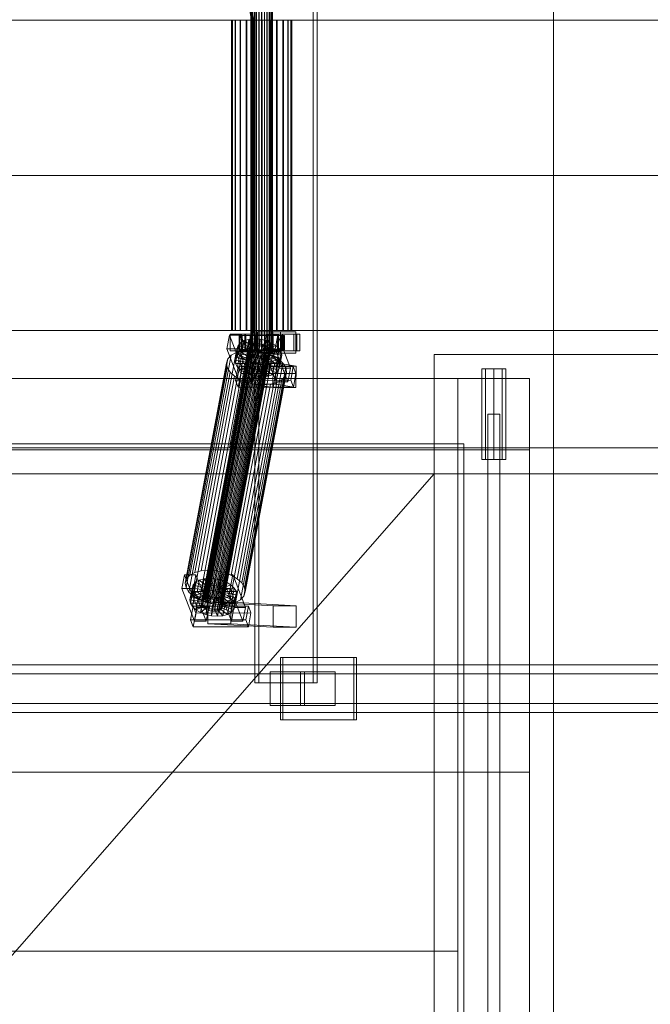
# Model space of a CAD drawing. Header units: millimetres. Extents: x -4738 to 65662, y -68080 to 6847.
# Tile 464 of 656: x 5503 to 6031, y -18694 to -17870. Entities that reach past the tile are written whole.
import ezdxf

# ---------------------------------------------------------------- set-up
doc = ezdxf.new("R2010")
doc.units = ezdxf.units.MM
for name, color, linetype, lineweight in [('COTAS_O', 1, 'Continuous', 0), ('COTAS_P', 1, 'Continuous', 0), ('superior_C01', 7, 'Continuous', 0), ('superior_dosificador', 7, 'Continuous', 0)]:
    doc.layers.add(name, color=color, linetype=linetype, lineweight=lineweight)
doc.dimstyles.new('R19_100', dxfattribs={"dimtxt": 250, "dimasz": 150, "dimexe": 150, "dimexo": 80, "dimgap": 100, "dimtad": 1, "dimtih": 1, "dimtoh": 1, "dimdsep": 46, "dimcen": 0.09, "dimadec": 0, "dimazin": 0, "dimtfac": 1, "dimtdec": 4, "dimtofl": 0, "dimtmove": 0, "dimatfit": 3, "dimfxl": 1, "dimtolj": 1, "dimtzin": 0, "dimarcsym": 0})

# ---------------------------------------------------------------- blocks, each defined once
blk = doc.blocks.new('DIM_R31_36')
at = {"layer": 'COTAS_P'}
for p, q in [((4250, -17250), (4400, -17205)), ((5950, -17250), (5800, -17205)), ((4250, -18150), (4250, -17250)), ((5950, -17250), (4250, -17250)), ((4250, -17250), (4400, -17295)), ((5950, -17250), (5800, -17295)), ((5950, -18150), (5950, -17250))]:
    blk.add_line(p, q, dxfattribs=at)
blk.add_text('1700 P', height=250, rotation=180, dxfattribs=at).set_placement((5100, -17350))
blk = doc.blocks.new('DIM_R31_37')
at = {"layer": 'COTAS_O'}
for p, q in [((5950, -18150), (6650, -18150)), ((6650, -18150), (6605, -18300)), ((6650, -18150), (6650, -19850)), ((6650, -18150), (6695, -18300)), ((6650, -19850), (6605, -19700)), ((6650, -19850), (6695, -19700)), ((5950, -19850), (6650, -19850))]:
    blk.add_line(p, q, dxfattribs=at)
blk.add_text('1700 O', height=250, rotation=-90, dxfattribs=at).set_placement((6750, -19000))

msp = doc.modelspace()

# ---------------------------------------------------------------- linework, layer by layer
at = {"layer": 'superior_C01'}
for p, q in [((5699.784, -17575), (5699.784, -18425)), ((5703.02, -18425), (5703.02, -17575)), ((5748.703, -18425), (5748.703, -17575)), ((5751.938, -17575), (5751.938, -18425)), ((5678.578, -17771.702), (5697.022, -17870)), ((5698.63, -17870), (5680.186, -17771.702)), ((5696.479, -18148), (5696.479, -17852)), ((5696.76, -18148), (5696.76, -17852)), ((5696.812, -18148), (5696.812, -17852)), ((5697.634, -18148), (5697.634, -17852)), ((5697.735, -18148), (5697.735, -17852)), ((5699.044, -18148), (5699.044, -17852)), ((5699.186, -18148), (5699.186, -17852)), ((5700.891, -18148), (5700.891, -17852)), ((5701.066, -18148), (5701.066, -17852)), ((5703.052, -18148), (5703.052, -17852)), ((5703.247, -18148), (5703.247, -17852)), ((5705.378, -18148), (5705.378, -17852)), ((5705.579, -18148), (5705.579, -17852)), ((5707.71, -18148), (5707.71, -17852)), ((5707.905, -18148), (5707.905, -17852)), ((5709.891, -18148), (5709.891, -17852)), ((5710.065, -18148), (5710.065, -17852)), ((5711.771, -18148), (5711.771, -17852)), ((5711.913, -18148), (5711.913, -17852)), ((5713.222, -18148), (5713.222, -17852)), ((5713.323, -18148), (5713.323, -17852)), ((5714.145, -17852), (5714.145, -18148)), ((5714.197, -18148), (5714.197, -17852)), ((5714.478, -18148), (5714.478, -17852)), ((4752.863, -17870), (5697.022, -17870)), ((5698.63, -17870), (4754.471, -17870)), ((5680.872, -17870), (5680.08, -17870)), ((5680.08, -17870), (5681.019, -17870)), ((5680.08, -18130), (5680.08, -17870)), ((5683.341, -17870), (5680.872, -17870)), ((5680.872, -18130), (5680.872, -17870)), ((5681.019, -17870), (5683.625, -17870)), ((5681.019, -18130), (5681.019, -17870)), ((5687.318, -17870), (5683.341, -17870)), ((5683.341, -18130), (5683.341, -17870)), ((5683.625, -17870), (5687.72, -17870)), ((5683.625, -18130), (5683.625, -17870)), ((5692.533, -17870), (5687.318, -17870)), ((5687.318, -18130), (5687.318, -17870)), ((5687.72, -17870), (5693.025, -17870)), ((5687.72, -18130), (5687.72, -17870)), ((5698.63, -17870), (5692.533, -17870)), ((5692.533, -18130), (5692.533, -17870)), ((5693.025, -17870), (5699.179, -17870)), ((5693.025, -18130), (5693.025, -17870)), ((5697.022, -17870), (5697.022, -18000)), ((5697.022, -17870), (6641.182, -17870)), ((5698.63, -18000), (5698.63, -17870)), ((6642.79, -17870), (5698.63, -17870)), ((5705.194, -17870), (5698.63, -17870)), ((5698.63, -18130), (5698.63, -17870)), ((5699.179, -17870), (5705.763, -17870)), ((5699.179, -18130), (5699.179, -17870)), ((5711.777, -17870), (5705.194, -17870)), ((5705.194, -18130), (5705.194, -17870)), ((5705.763, -17870), (5712.327, -17870)), ((5705.763, -18130), (5705.763, -17870)), ((5717.931, -17870), (5711.777, -17870)), ((5711.777, -18130), (5711.777, -17870)), ((5712.327, -17870), (5718.424, -17870)), ((5712.327, -18130), (5712.327, -17870)), ((5723.237, -17870), (5717.931, -17870)), ((5717.931, -18130), (5717.931, -17870)), ((5718.424, -17870), (5723.639, -17870)), ((5718.424, -18130), (5718.424, -17870)), ((5727.332, -17870), (5723.237, -17870)), ((5723.237, -18130), (5723.237, -17870)), ((5723.639, -17870), (5727.616, -17870)), ((5723.639, -18130), (5723.639, -17870)), ((5729.938, -17870), (5727.332, -17870)), ((5727.332, -18130), (5727.332, -17870)), ((5727.616, -17870), (5730.085, -17870)), ((5727.616, -18130), (5727.616, -17870)), ((5730.877, -17870), (5729.938, -17870)), ((5729.938, -17870), (5729.938, -18130)), ((5730.085, -17870), (5730.877, -17870)), ((5730.085, -18130), (5730.085, -17870)), ((5730.877, -18130), (5730.877, -17870)), ((4752.863, -18000), (5697.022, -18000)), ((5698.63, -18000), (4754.471, -18000)), ((5697.022, -18000), (5697.022, -18130)), ((5697.022, -18000), (6641.182, -18000)), ((5698.63, -18130), (5698.63, -18000)), ((6642.79, -18000), (5698.63, -18000)), ((4752.863, -18130), (5697.022, -18130)), ((5698.63, -18130), (4754.471, -18130)), ((5697.022, -18130), (5678.578, -18228.298)), ((5688.685, -18133), (5679.055, -18133)), ((5679.055, -18133), (5679.055, -18147)), ((5691.996, -18133), (5679.055, -18133)), ((5681.019, -18130), (5680.08, -18130)), ((5680.08, -18130), (5680.872, -18130)), ((5680.186, -18228.298), (5698.63, -18130)), ((5680.872, -18130), (5683.341, -18130)), ((5683.625, -18130), (5681.019, -18130)), ((5683.341, -18130), (5687.318, -18130)), ((5687.72, -18130), (5683.625, -18130)), ((5687.318, -18130), (5692.533, -18130)), ((5693.025, -18130), (5687.72, -18130)), ((5734.791, -18133), (5688.568, -18133)), ((5688.568, -18133), (5688.568, -18147)), ((5691.265, -18133), (5688.568, -18133)), ((5688.685, -18147), (5688.685, -18133)), ((5688.685, -18133), (5701.626, -18133)), ((5691.265, -18147), (5691.265, -18133)), ((5691.265, -18133), (5737.487, -18133)), ((5691.996, -18147), (5691.996, -18133)), ((5691.996, -18133), (5701.626, -18133)), ((5692.533, -18130), (5698.63, -18130)), ((5699.179, -18130), (5693.025, -18130)), ((5697.022, -18130), (6641.182, -18130)), ((6642.79, -18130), (5698.63, -18130)), ((5698.63, -18130), (5705.194, -18130)), ((5705.763, -18130), (5699.179, -18130)), ((5701.626, -18133), (5701.626, -18147)), ((5721.309, -18131), (5702.05, -18131)), ((5702.05, -18131), (5702.05, -18149)), ((5714.884, -18131), (5702.05, -18131)), ((5705.194, -18130), (5711.777, -18130)), ((5712.327, -18130), (5705.763, -18130)), ((5719.5, -18133), (5709.87, -18133)), ((5709.87, -18133), (5709.87, -18147)), ((5722.811, -18133), (5709.87, -18133)), ((5711.777, -18130), (5717.931, -18130)), ((5718.424, -18130), (5712.327, -18130)), ((5714.884, -18149), (5714.884, -18131)), ((5714.884, -18131), (5734.143, -18131)), ((5717.931, -18130), (5723.237, -18130)), ((5723.639, -18130), (5718.424, -18130)), ((5719.5, -18147), (5719.5, -18133)), ((5719.5, -18133), (5732.441, -18133)), ((5721.309, -18149), (5721.309, -18131)), ((5721.309, -18131), (5734.143, -18131)), ((5722.811, -18147), (5722.811, -18133)), ((5722.811, -18133), (5732.441, -18133)), ((5723.237, -18130), (5727.332, -18130)), ((5727.616, -18130), (5723.639, -18130)), ((5727.332, -18130), (5729.938, -18130)), ((5730.085, -18130), (5727.616, -18130)), ((5729.938, -18130), (5730.877, -18130)), ((5730.877, -18130), (5730.085, -18130)), ((5732.441, -18133), (5732.441, -18147)), ((5734.143, -18131), (5734.143, -18149)), ((5734.791, -18147), (5734.791, -18133)), ((5734.791, -18133), (5737.487, -18133)), ((5737.487, -18133), (5737.487, -18147)), ((5659.613, -18355.022), (5699.73, -18141.224)), ((5661.788, -18354.844), (5701.905, -18141.045)), ((5664.099, -18355.017), (5704.216, -18141.218)), ((5678.427, -18133.859), (5676.276, -18145.327)), ((5688.057, -18133.847), (5678.427, -18133.859)), ((5689.06, -18161.391), (5678.427, -18133.859)), ((5687.677, -18140.156), (5685.641, -18142.416)), ((5685.833, -18149.985), (5687.677, -18140.156)), ((5685.905, -18145.315), (5688.057, -18133.847)), ((5687.072, -18134), (5686.48, -18134)), ((5686.48, -18134), (5696.479, -18134)), ((5686.48, -18146), (5686.48, -18134)), ((5686.48, -18134), (5687.182, -18134)), ((5688.919, -18134), (5687.072, -18134)), ((5687.072, -18134), (5696.76, -18134)), ((5687.072, -18146), (5687.072, -18134)), ((5687.182, -18134), (5696.812, -18134)), ((5687.182, -18146), (5687.182, -18134)), ((5687.182, -18134), (5689.131, -18134)), ((5690.798, -18138.419), (5687.677, -18140.156)), ((5687.677, -18140.156), (5696.053, -18144.203)), ((5688.057, -18133.847), (5698.69, -18161.379)), ((5691.894, -18134), (5688.919, -18134)), ((5688.919, -18134), (5697.634, -18134)), ((5688.919, -18146), (5688.919, -18134)), ((5688.953, -18148.249), (5690.798, -18138.419)), ((5689.131, -18134), (5697.735, -18134)), ((5689.131, -18146), (5689.131, -18134)), ((5689.131, -18134), (5692.195, -18134)), ((5694.79, -18137.325), (5690.798, -18138.419)), ((5690.798, -18138.419), (5697.531, -18143.38)), ((5695.795, -18134), (5691.894, -18134)), ((5691.894, -18134), (5699.044, -18134)), ((5691.894, -18146), (5691.894, -18134)), ((5692.195, -18134), (5699.186, -18134)), ((5692.195, -18146), (5692.195, -18134)), ((5692.195, -18134), (5696.163, -18134)), ((5692.946, -18147.155), (5694.79, -18137.325)), ((5699.382, -18136.948), (5694.79, -18137.325)), ((5694.79, -18137.325), (5699.422, -18142.862)), ((5700.356, -18134), (5695.795, -18134)), ((5695.795, -18134), (5700.891, -18134)), ((5695.795, -18146), (5695.795, -18134)), ((5696.163, -18134), (5701.066, -18134)), ((5696.163, -18146), (5696.163, -18134)), ((5696.163, -18134), (5700.767, -18134)), ((5696.479, -18134), (5696.76, -18134)), ((5696.479, -18134), (5696.479, -18146)), ((5696.812, -18134), (5696.479, -18134)), ((5696.76, -18134), (5697.634, -18134)), ((5696.76, -18134), (5696.76, -18146)), ((5696.812, -18134), (5696.812, -18146)), ((5697.735, -18134), (5696.812, -18134)), ((5697.538, -18146.777), (5699.382, -18136.948)), ((5697.634, -18134), (5699.044, -18134)), ((5697.634, -18134), (5697.634, -18146)), ((5697.735, -18134), (5697.735, -18146)), ((5699.186, -18134), (5697.735, -18134)), ((5699.73, -18141.224), (5697.838, -18141.742)), ((5699.044, -18134), (5700.891, -18134)), ((5699.044, -18134), (5699.044, -18146)), ((5699.186, -18134), (5699.186, -18146)), ((5701.066, -18134), (5699.186, -18134)), ((5704.261, -18137.313), (5699.382, -18136.948)), ((5699.382, -18136.948), (5701.597, -18142.683)), ((5701.905, -18141.045), (5699.73, -18141.224)), ((5705.266, -18134), (5700.356, -18134)), ((5700.356, -18134), (5703.052, -18134)), ((5700.356, -18146), (5700.356, -18134)), ((5700.767, -18134), (5703.247, -18134)), ((5700.767, -18146), (5700.767, -18134)), ((5700.767, -18134), (5705.691, -18134)), ((5700.891, -18134), (5703.052, -18134)), ((5700.891, -18134), (5700.891, -18146)), ((5701.066, -18134), (5701.066, -18146)), ((5703.247, -18134), (5701.066, -18134)), ((5704.216, -18141.218), (5701.905, -18141.045)), ((5702.417, -18147.143), (5704.261, -18137.313)), ((5703.052, -18134), (5705.378, -18134)), ((5703.052, -18134), (5703.052, -18146)), ((5703.247, -18134), (5703.247, -18146)), ((5705.579, -18134), (5703.247, -18134)), ((5704.261, -18137.313), (5703.908, -18142.856)), ((5706.505, -18141.731), (5704.216, -18141.218)), ((5709.094, -18138.396), (5704.261, -18137.313)), ((5710.19, -18134), (5705.266, -18134)), ((5705.266, -18134), (5705.378, -18134)), ((5705.266, -18146), (5705.266, -18134)), ((5705.378, -18134), (5707.71, -18134)), ((5705.378, -18134), (5705.378, -18146)), ((5705.691, -18134), (5705.579, -18134)), ((5705.579, -18134), (5705.579, -18146)), ((5707.905, -18134), (5705.579, -18134)), ((5705.691, -18146), (5705.691, -18134)), ((5705.691, -18134), (5710.601, -18134)), ((5709.094, -18138.396), (5706.198, -18143.369)), ((5709.242, -18133.821), (5707.091, -18145.289)), ((5707.25, -18148.226), (5709.094, -18138.396)), ((5710.19, -18134), (5707.71, -18134)), ((5707.71, -18134), (5709.891, -18134)), ((5707.71, -18134), (5707.71, -18146)), ((5710.601, -18134), (5707.905, -18134)), ((5707.905, -18134), (5707.905, -18146)), ((5710.065, -18134), (5707.905, -18134)), ((5713.552, -18140.123), (5708.31, -18144.188)), ((5713.552, -18140.123), (5709.094, -18138.396)), ((5718.872, -18133.809), (5709.242, -18133.821)), ((5719.875, -18161.353), (5709.242, -18133.821)), ((5714.794, -18134), (5709.891, -18134)), ((5709.891, -18134), (5711.771, -18134)), ((5709.891, -18134), (5709.891, -18146)), ((5715.162, -18134), (5710.065, -18134)), ((5710.065, -18134), (5710.065, -18146)), ((5711.913, -18134), (5710.065, -18134)), ((5714.794, -18134), (5710.19, -18134)), ((5710.19, -18146), (5710.19, -18134)), ((5710.601, -18146), (5710.601, -18134)), ((5710.601, -18134), (5715.162, -18134)), ((5711.708, -18149.953), (5713.552, -18140.123)), ((5718.762, -18134), (5711.771, -18134)), ((5711.771, -18134), (5713.222, -18134)), ((5711.771, -18134), (5711.771, -18146)), ((5719.063, -18134), (5711.913, -18134)), ((5711.913, -18134), (5711.913, -18146)), ((5713.323, -18134), (5711.913, -18134)), ((5721.826, -18134), (5713.222, -18134)), ((5713.222, -18134), (5714.145, -18134)), ((5713.222, -18134), (5713.222, -18146)), ((5722.038, -18134), (5713.323, -18134)), ((5713.323, -18134), (5713.323, -18146)), ((5714.197, -18134), (5713.323, -18134)), ((5717.332, -18142.377), (5713.552, -18140.123)), ((5714.145, -18134), (5723.775, -18134)), ((5714.145, -18146), (5714.145, -18134)), ((5714.145, -18134), (5714.478, -18134)), ((5723.885, -18134), (5714.197, -18134)), ((5714.197, -18134), (5714.197, -18146)), ((5714.478, -18134), (5714.197, -18134)), ((5724.477, -18134), (5714.478, -18134)), ((5714.478, -18134), (5714.478, -18146)), ((5718.762, -18134), (5714.794, -18134)), ((5714.794, -18146), (5714.794, -18134)), ((5715.162, -18146), (5715.162, -18134)), ((5715.162, -18134), (5719.063, -18134)), ((5716.72, -18145.277), (5718.872, -18133.809)), ((5721.826, -18134), (5718.762, -18134)), ((5718.762, -18146), (5718.762, -18134)), ((5718.872, -18133.809), (5729.505, -18161.341)), ((5719.063, -18146), (5719.063, -18134)), ((5719.063, -18134), (5722.038, -18134)), ((5723.775, -18134), (5721.826, -18134)), ((5721.826, -18146), (5721.826, -18134)), ((5722.038, -18146), (5722.038, -18134)), ((5722.038, -18134), (5723.885, -18134)), ((5723.775, -18134), (5723.775, -18146)), ((5724.477, -18134), (5723.775, -18134)), ((5723.885, -18146), (5723.885, -18134)), ((5723.885, -18134), (5724.477, -18134)), ((5724.477, -18146), (5724.477, -18134)), ((5649.446, -18332.659), (5684.029, -18148.35)), ((5654.783, -18331.197), (5689.366, -18146.887)), ((5654.895, -18358.68), (5695.011, -18144.881)), ((5655.115, -18360.017), (5695.232, -18146.218)), ((5655.28, -18357.434), (5695.396, -18143.635)), ((5655.927, -18361.352), (5696.043, -18147.554)), ((5656.244, -18356.363), (5696.36, -18142.565)), ((5657.273, -18362.596), (5697.39, -18148.798)), ((5657.722, -18355.541), (5697.838, -18141.742)), ((5660.922, -18330.692), (5695.505, -18146.383)), ((5666.389, -18355.53), (5706.505, -18141.731)), ((5667.444, -18331.181), (5702.027, -18146.872)), ((5668.501, -18356.348), (5708.617, -18142.549)), ((5670.291, -18357.415), (5710.407, -18143.617)), ((5671.637, -18358.659), (5711.754, -18144.861)), ((5672.284, -18362.578), (5712.401, -18148.779)), ((5712.565, -18146.196), (5672.449, -18359.995)), ((5672.669, -18361.332), (5712.786, -18147.533)), ((5673.906, -18332.629), (5708.489, -18148.32)), ((5676.276, -18145.327), (5685.905, -18145.315)), ((5676.276, -18145.327), (5686.908, -18172.859)), ((5679.055, -18147), (5688.685, -18147)), ((5679.055, -18147), (5691.996, -18147)), ((5684.029, -18148.35), (5679.858, -18150.672)), ((5682.984, -18154.877), (5684.829, -18145.047)), ((5683.45, -18157.698), (5685.295, -18147.868)), ((5683.797, -18152.246), (5685.641, -18142.416)), ((5689.366, -18146.887), (5684.029, -18148.35)), ((5685.641, -18142.416), (5684.829, -18145.047)), ((5684.829, -18145.047), (5694.704, -18146.52)), ((5684.829, -18145.047), (5685.295, -18147.868)), ((5685.295, -18147.868), (5694.924, -18147.856)), ((5685.295, -18147.868), (5687.007, -18150.688)), ((5685.641, -18142.416), (5695.089, -18145.274)), ((5685.833, -18149.985), (5688.953, -18148.249)), ((5696.538, -18172.847), (5685.905, -18145.315)), ((5696.479, -18146), (5686.48, -18146)), ((5686.48, -18146), (5687.072, -18146)), ((5687.182, -18146), (5686.48, -18146)), ((5687.007, -18150.688), (5695.736, -18149.192)), ((5696.76, -18146), (5687.072, -18146)), ((5687.072, -18146), (5688.919, -18146)), ((5696.812, -18146), (5687.182, -18146)), ((5689.131, -18146), (5687.182, -18146)), ((5688.568, -18147), (5734.791, -18147)), ((5688.568, -18147), (5691.265, -18147)), ((5701.626, -18147), (5688.685, -18147)), ((5697.634, -18146), (5688.919, -18146)), ((5688.919, -18146), (5691.894, -18146)), ((5688.953, -18148.249), (5692.946, -18147.155)), ((5695.687, -18153.21), (5688.953, -18148.249)), ((5697.735, -18146), (5689.131, -18146)), ((5692.195, -18146), (5689.131, -18146)), ((5695.505, -18146.383), (5689.366, -18146.887)), ((5737.487, -18147), (5691.265, -18147)), ((5699.044, -18146), (5691.894, -18146)), ((5691.894, -18146), (5695.795, -18146)), ((5701.626, -18147), (5691.996, -18147)), ((5699.186, -18146), (5692.195, -18146)), ((5696.163, -18146), (5692.195, -18146)), ((5694.704, -18146.52), (5692.859, -18156.35)), ((5692.946, -18147.155), (5697.538, -18146.777)), ((5697.578, -18152.692), (5692.946, -18147.155)), ((5694.924, -18147.856), (5693.08, -18157.686)), ((5695.089, -18145.274), (5693.244, -18155.103)), ((5695.736, -18149.192), (5693.891, -18159.022)), ((5696.053, -18144.203), (5694.208, -18154.033)), ((5694.704, -18146.52), (5695.089, -18145.274)), ((5694.924, -18147.856), (5694.704, -18146.52)), ((5695.736, -18149.192), (5694.924, -18147.856)), ((5695.396, -18143.635), (5695.011, -18144.881)), ((5695.011, -18144.881), (5695.232, -18146.218)), ((5695.089, -18145.274), (5696.053, -18144.203)), ((5695.232, -18146.218), (5696.043, -18147.554)), ((5696.36, -18142.565), (5695.396, -18143.635)), ((5702.027, -18146.872), (5695.505, -18146.383)), ((5697.531, -18143.38), (5695.687, -18153.21)), ((5697.082, -18150.436), (5695.736, -18149.192)), ((5700.891, -18146), (5695.795, -18146)), ((5695.795, -18146), (5700.356, -18146)), ((5696.043, -18147.554), (5697.39, -18148.798)), ((5696.053, -18144.203), (5697.531, -18143.38)), ((5701.066, -18146), (5696.163, -18146)), ((5700.767, -18146), (5696.163, -18146)), ((5697.838, -18141.742), (5696.36, -18142.565)), ((5696.76, -18146), (5696.479, -18146)), ((5696.479, -18146), (5696.812, -18146)), ((5696.812, -18148), (5696.479, -18148)), ((5696.479, -18148), (5696.76, -18148)), ((5697.634, -18146), (5696.76, -18146)), ((5696.76, -18148), (5697.634, -18148)), ((5696.812, -18146), (5697.735, -18146)), ((5697.735, -18148), (5696.812, -18148)), ((5697.39, -18148.798), (5699.18, -18149.865)), ((5697.531, -18143.38), (5699.422, -18142.862)), ((5699.753, -18152.513), (5697.538, -18146.777)), ((5697.538, -18146.777), (5702.417, -18147.143)), ((5699.422, -18142.862), (5697.578, -18152.692)), ((5699.044, -18146), (5697.634, -18146)), ((5697.634, -18148), (5699.044, -18148)), ((5697.735, -18146), (5699.186, -18146)), ((5699.186, -18148), (5697.735, -18148)), ((5700.891, -18146), (5699.044, -18146)), ((5699.044, -18148), (5700.891, -18148)), ((5699.186, -18146), (5701.066, -18146)), ((5701.066, -18148), (5699.186, -18148)), ((5699.422, -18142.862), (5701.597, -18142.683)), ((5701.597, -18142.683), (5699.753, -18152.513)), ((5703.052, -18146), (5700.356, -18146)), ((5700.356, -18146), (5705.266, -18146)), ((5703.247, -18146), (5700.767, -18146)), ((5705.691, -18146), (5700.767, -18146)), ((5703.052, -18146), (5700.891, -18146)), ((5700.891, -18148), (5703.052, -18148)), ((5701.066, -18146), (5703.247, -18146)), ((5703.247, -18148), (5701.066, -18148)), ((5701.597, -18142.683), (5703.908, -18142.856)), ((5708.489, -18148.32), (5702.027, -18146.872)), ((5702.05, -18149), (5721.309, -18149)), ((5714.884, -18149), (5702.05, -18149)), ((5703.908, -18142.856), (5702.064, -18152.686)), ((5702.064, -18152.686), (5702.417, -18147.143)), ((5702.417, -18147.143), (5707.25, -18148.226)), ((5705.378, -18146), (5703.052, -18146)), ((5703.052, -18148), (5705.378, -18148)), ((5703.247, -18146), (5705.579, -18146)), ((5705.579, -18148), (5703.247, -18148)), ((5703.908, -18142.856), (5706.198, -18143.369)), ((5706.198, -18143.369), (5704.353, -18153.199)), ((5704.353, -18153.199), (5707.25, -18148.226)), ((5705.378, -18146), (5705.266, -18146)), ((5705.266, -18146), (5710.19, -18146)), ((5707.71, -18146), (5705.378, -18146)), ((5705.378, -18148), (5707.71, -18148)), ((5705.579, -18146), (5705.691, -18146)), ((5705.579, -18146), (5707.905, -18146)), ((5707.905, -18148), (5705.579, -18148)), ((5710.601, -18146), (5705.691, -18146)), ((5706.198, -18143.369), (5708.31, -18144.188)), ((5708.31, -18144.188), (5706.465, -18154.017)), ((5708.617, -18142.549), (5706.505, -18141.731)), ((5707.091, -18145.289), (5716.72, -18145.277)), ((5707.091, -18145.289), (5717.723, -18172.821)), ((5707.25, -18148.226), (5711.708, -18149.953)), ((5709.891, -18146), (5707.71, -18146)), ((5707.71, -18146), (5710.19, -18146)), ((5707.71, -18148), (5709.891, -18148)), ((5707.905, -18146), (5710.601, -18146)), ((5707.905, -18146), (5710.065, -18146)), ((5710.065, -18148), (5707.905, -18148)), ((5710.1, -18145.255), (5708.255, -18155.085)), ((5708.31, -18144.188), (5710.1, -18145.255)), ((5714.449, -18150.629), (5708.489, -18148.32)), ((5710.407, -18143.617), (5708.617, -18142.549)), ((5711.446, -18146.499), (5709.602, -18156.329)), ((5709.87, -18147), (5719.5, -18147)), ((5709.87, -18147), (5722.811, -18147)), ((5711.771, -18146), (5709.891, -18146)), ((5709.891, -18146), (5714.794, -18146)), ((5709.891, -18148), (5711.771, -18148)), ((5710.065, -18146), (5715.162, -18146)), ((5710.065, -18146), (5711.913, -18146)), ((5711.913, -18148), (5710.065, -18148)), ((5717.332, -18142.377), (5710.1, -18145.255)), ((5710.1, -18145.255), (5711.446, -18146.499)), ((5710.19, -18146), (5714.794, -18146)), ((5711.754, -18144.861), (5710.407, -18143.617)), ((5710.413, -18157.665), (5712.258, -18147.835)), ((5715.162, -18146), (5710.601, -18146)), ((5712.478, -18149.171), (5710.634, -18159.001)), ((5711.436, -18149.85), (5712.401, -18148.779)), ((5720.175, -18145.003), (5711.446, -18146.499)), ((5711.446, -18146.499), (5712.258, -18147.835)), ((5712.565, -18146.196), (5711.754, -18144.861)), ((5713.222, -18146), (5711.771, -18146)), ((5711.771, -18146), (5718.762, -18146)), ((5711.771, -18148), (5713.222, -18148)), ((5711.913, -18146), (5719.063, -18146)), ((5711.913, -18146), (5713.323, -18146)), ((5713.323, -18148), (5711.913, -18148)), ((5712.478, -18149.171), (5712.093, -18150.417)), ((5712.258, -18147.835), (5721.887, -18147.823)), ((5712.258, -18147.835), (5712.478, -18149.171)), ((5712.401, -18148.779), (5712.786, -18147.533)), ((5722.353, -18150.644), (5712.478, -18149.171)), ((5712.786, -18147.533), (5712.565, -18146.196)), ((5714.145, -18146), (5713.222, -18146)), ((5713.222, -18146), (5721.826, -18146)), ((5713.222, -18148), (5714.145, -18148)), ((5713.323, -18146), (5722.038, -18146)), ((5713.323, -18146), (5714.197, -18146)), ((5714.197, -18148), (5713.323, -18148)), ((5723.775, -18146), (5714.145, -18146)), ((5714.478, -18146), (5714.145, -18146)), ((5714.145, -18148), (5714.478, -18148)), ((5714.197, -18146), (5723.885, -18146)), ((5714.197, -18146), (5714.478, -18146)), ((5714.478, -18148), (5714.197, -18148)), ((5714.478, -18146), (5724.477, -18146)), ((5714.794, -18146), (5718.762, -18146)), ((5734.143, -18149), (5714.884, -18149)), ((5719.063, -18146), (5715.162, -18146)), ((5715.487, -18152.207), (5717.332, -18142.377)), ((5727.353, -18172.809), (5716.72, -18145.277)), ((5720.175, -18145.003), (5717.332, -18142.377)), ((5718.33, -18154.833), (5720.175, -18145.003)), ((5718.762, -18146), (5721.826, -18146)), ((5722.038, -18146), (5719.063, -18146)), ((5732.441, -18147), (5719.5, -18147)), ((5721.887, -18147.823), (5720.043, -18157.653)), ((5721.887, -18147.823), (5720.175, -18145.003)), ((5734.143, -18149), (5721.309, -18149)), ((5721.826, -18146), (5723.775, -18146)), ((5722.353, -18150.644), (5721.887, -18147.823)), ((5723.885, -18146), (5722.038, -18146)), ((5732.441, -18147), (5722.811, -18147)), ((5723.775, -18146), (5724.477, -18146)), ((5724.477, -18146), (5723.885, -18146)), ((5737.487, -18147), (5734.791, -18147)), ((5641.466, -18341.52), (5676.05, -18157.211)), ((5642.553, -18338.003), (5677.136, -18153.694)), ((5645.275, -18334.981), (5679.858, -18150.672)), ((5659.063, -18363.664), (5699.18, -18149.865)), ((5661.175, -18364.482), (5701.292, -18150.683)), ((5663.465, -18364.995), (5703.581, -18151.196)), ((5665.776, -18365.168), (5705.892, -18151.369)), ((5667.951, -18364.989), (5708.067, -18151.191)), ((5669.842, -18364.471), (5709.958, -18150.672)), ((5671.32, -18363.648), (5711.436, -18149.85)), ((5677.136, -18153.694), (5676.05, -18157.211)), ((5676.05, -18157.211), (5676.672, -18160.982)), ((5679.858, -18150.672), (5677.136, -18153.694)), ((5679.865, -18334.938), (5714.449, -18150.629)), ((5682.984, -18154.877), (5683.797, -18152.246)), ((5692.859, -18156.35), (5682.984, -18154.877)), ((5683.45, -18157.698), (5682.984, -18154.877)), ((5693.08, -18157.686), (5683.45, -18157.698)), ((5685.163, -18160.518), (5683.45, -18157.698)), ((5683.797, -18152.246), (5685.833, -18149.985)), ((5693.244, -18155.103), (5683.797, -18152.246)), ((5684.918, -18337.95), (5719.501, -18153.641)), ((5685.163, -18160.518), (5687.007, -18150.688)), ((5694.208, -18154.033), (5685.833, -18149.985)), ((5687.007, -18150.688), (5689.85, -18153.314)), ((5688.006, -18163.144), (5689.85, -18153.314)), ((5688.718, -18341.461), (5723.301, -18157.152)), ((5689.85, -18153.314), (5697.082, -18150.436)), ((5689.85, -18153.314), (5693.63, -18155.567)), ((5691.785, -18165.397), (5693.63, -18155.567)), ((5693.244, -18155.103), (5692.859, -18156.35)), ((5692.859, -18156.35), (5693.08, -18157.686)), ((5693.08, -18157.686), (5693.891, -18159.022)), ((5694.208, -18154.033), (5693.244, -18155.103)), ((5693.63, -18155.567), (5698.872, -18151.503)), ((5693.63, -18155.567), (5698.088, -18157.295)), ((5695.687, -18153.21), (5694.208, -18154.033)), ((5697.082, -18150.436), (5695.238, -18160.266)), ((5697.578, -18152.692), (5695.687, -18153.21)), ((5696.243, -18167.125), (5698.088, -18157.295)), ((5698.872, -18151.503), (5697.028, -18161.333)), ((5698.872, -18151.503), (5697.082, -18150.436)), ((5699.753, -18152.513), (5697.578, -18152.692)), ((5698.246, -18156.962), (5698.022, -18174.943)), ((5698.088, -18157.295), (5700.984, -18152.321)), ((5698.088, -18157.295), (5702.921, -18158.378)), ((5717.505, -18156.962), (5698.246, -18156.962)), ((5714.989, -18159.83), (5698.246, -18156.962)), ((5700.984, -18152.321), (5698.872, -18151.503)), ((5700.984, -18152.321), (5699.14, -18162.151)), ((5699.18, -18149.865), (5701.292, -18150.683)), ((5702.064, -18152.686), (5699.753, -18152.513)), ((5703.274, -18152.835), (5700.984, -18152.321)), ((5701.292, -18150.683), (5703.581, -18151.196)), ((5703.274, -18152.835), (5701.429, -18162.664)), ((5704.353, -18153.199), (5702.064, -18152.686)), ((5702.921, -18158.378), (5703.274, -18152.835)), ((5705.585, -18153.008), (5703.274, -18152.835)), ((5703.581, -18151.196), (5705.892, -18151.369)), ((5705.585, -18153.008), (5703.74, -18162.837)), ((5706.465, -18154.017), (5704.353, -18153.199)), ((5707.76, -18152.829), (5705.585, -18153.008)), ((5707.8, -18158.743), (5705.585, -18153.008)), ((5705.892, -18151.369), (5708.067, -18151.191)), ((5707.76, -18152.829), (5705.915, -18162.659)), ((5706.465, -18154.017), (5711.708, -18149.953)), ((5708.255, -18155.085), (5706.465, -18154.017)), ((5709.651, -18152.311), (5707.76, -18152.829)), ((5712.392, -18158.366), (5707.76, -18152.829)), ((5709.651, -18152.311), (5707.806, -18162.14)), ((5708.067, -18151.191), (5709.958, -18150.672)), ((5708.255, -18155.085), (5715.487, -18152.207)), ((5709.602, -18156.329), (5708.255, -18155.085)), ((5711.129, -18151.488), (5709.285, -18161.318)), ((5709.602, -18156.329), (5718.33, -18154.833)), ((5710.413, -18157.665), (5709.602, -18156.329)), ((5711.129, -18151.488), (5709.651, -18152.311)), ((5716.384, -18157.272), (5709.651, -18152.311)), ((5709.958, -18150.672), (5711.436, -18149.85)), ((5712.093, -18150.417), (5710.249, -18160.247)), ((5720.043, -18157.653), (5710.413, -18157.665)), ((5710.634, -18159.001), (5710.413, -18157.665)), ((5712.093, -18150.417), (5711.129, -18151.488)), ((5719.505, -18155.535), (5711.129, -18151.488)), ((5711.708, -18149.953), (5715.487, -18152.207)), ((5721.54, -18153.275), (5712.093, -18150.417)), ((5712.392, -18158.366), (5716.384, -18157.272)), ((5719.501, -18153.641), (5714.449, -18150.629)), ((5714.54, -18167.102), (5716.384, -18157.272)), ((5715.487, -18152.207), (5718.33, -18154.833)), ((5716.384, -18157.272), (5719.505, -18155.535)), ((5717.281, -18174.943), (5717.505, -18156.962)), ((5717.505, -18156.962), (5734.249, -18159.83)), ((5717.66, -18165.365), (5719.505, -18155.535)), ((5718.33, -18154.833), (5720.043, -18157.653)), ((5723.301, -18157.152), (5719.501, -18153.641)), ((5719.505, -18155.535), (5721.54, -18153.275)), ((5719.696, -18163.105), (5721.54, -18153.275)), ((5720.043, -18157.653), (5720.509, -18160.474)), ((5720.509, -18160.474), (5722.353, -18150.644)), ((5721.54, -18153.275), (5722.353, -18150.644)), ((5725.591, -18160.922), (5723.301, -18157.152)), ((5642.089, -18345.291), (5676.672, -18160.982)), ((5644.379, -18349.061), (5678.962, -18164.752)), ((5676.672, -18160.982), (5678.962, -18164.752)), ((5678.962, -18164.752), (5682.763, -18168.263)), ((5685.728, -18160.247), (5683.576, -18171.715)), ((5693.891, -18159.022), (5685.163, -18160.518)), ((5688.006, -18163.144), (5685.163, -18160.518)), ((5731.951, -18160.19), (5685.728, -18160.247)), ((5687.943, -18165.983), (5685.728, -18160.247)), ((5685.792, -18177.451), (5687.943, -18165.983)), ((5686.908, -18172.859), (5689.06, -18161.391)), ((5687.943, -18165.983), (5734.166, -18165.926)), ((5695.238, -18160.266), (5688.006, -18163.144)), ((5691.785, -18165.397), (5688.006, -18163.144)), ((5689.06, -18161.391), (5698.69, -18161.379)), ((5725.591, -18160.922), (5691.008, -18345.231)), ((5691.631, -18349.002), (5726.214, -18164.693)), ((5697.028, -18161.333), (5691.785, -18165.397)), ((5696.243, -18167.125), (5691.785, -18165.397)), ((5693.891, -18159.022), (5695.238, -18160.266)), ((5695.238, -18160.266), (5697.028, -18161.333)), ((5699.14, -18162.151), (5696.243, -18167.125)), ((5698.69, -18161.379), (5696.538, -18172.847)), ((5697.028, -18161.333), (5699.14, -18162.151)), ((5699.14, -18162.151), (5701.429, -18162.664)), ((5701.076, -18168.208), (5702.921, -18158.378)), ((5701.429, -18162.664), (5701.076, -18168.208)), ((5701.429, -18162.664), (5703.74, -18162.837)), ((5702.921, -18158.378), (5707.8, -18158.743)), ((5703.74, -18162.837), (5705.915, -18162.659)), ((5703.74, -18162.837), (5705.955, -18168.573)), ((5705.915, -18162.659), (5707.806, -18162.14)), ((5705.915, -18162.659), (5710.547, -18168.196)), ((5705.955, -18168.573), (5707.8, -18158.743)), ((5707.8, -18158.743), (5712.392, -18158.366)), ((5707.806, -18162.14), (5709.285, -18161.318)), ((5707.806, -18162.14), (5714.54, -18167.102)), ((5709.285, -18161.318), (5710.249, -18160.247)), ((5709.285, -18161.318), (5717.66, -18165.365)), ((5710.249, -18160.247), (5710.634, -18159.001)), ((5710.249, -18160.247), (5719.696, -18163.105)), ((5710.547, -18168.196), (5712.392, -18158.366)), ((5710.634, -18159.001), (5720.509, -18160.474)), ((5717.66, -18165.365), (5714.54, -18167.102)), ((5714.765, -18177.811), (5714.989, -18159.83)), ((5714.989, -18159.83), (5734.249, -18159.83)), ((5719.696, -18163.105), (5717.66, -18165.365)), ((5717.723, -18172.821), (5719.875, -18161.353)), ((5720.509, -18160.474), (5719.696, -18163.105)), ((5719.875, -18161.353), (5729.505, -18161.341)), ((5725.127, -18168.21), (5726.214, -18164.693)), ((5726.214, -18164.693), (5725.591, -18160.922)), ((5729.505, -18161.341), (5727.353, -18172.809)), ((5729.799, -18171.658), (5731.951, -18160.19)), ((5731.951, -18160.19), (5734.166, -18165.926)), ((5734.166, -18165.926), (5732.014, -18177.394)), ((5734.249, -18159.83), (5734.025, -18177.811)), ((5648.179, -18352.572), (5682.763, -18168.263)), ((5653.232, -18355.584), (5687.815, -18171.275)), ((5659.192, -18357.893), (5693.775, -18173.584)), ((5682.763, -18168.263), (5687.815, -18171.275)), ((5683.576, -18171.715), (5729.799, -18171.658)), ((5683.576, -18171.715), (5685.792, -18177.451)), ((5683.651, -18357.863), (5718.234, -18173.554)), ((5696.538, -18172.847), (5686.908, -18172.859)), ((5687.815, -18171.275), (5693.775, -18173.584)), ((5687.823, -18355.541), (5722.406, -18171.232)), ((5690.544, -18352.519), (5725.127, -18168.21)), ((5693.775, -18173.584), (5700.236, -18175.032)), ((5701.076, -18168.208), (5696.243, -18167.125)), ((5705.955, -18168.573), (5701.076, -18168.208)), ((5710.547, -18168.196), (5705.955, -18168.573)), ((5714.54, -18167.102), (5710.547, -18168.196)), ((5712.897, -18175.016), (5718.234, -18173.554)), ((5727.353, -18172.809), (5717.723, -18172.821)), ((5718.234, -18173.554), (5722.406, -18171.232)), ((5722.406, -18171.232), (5725.127, -18168.21)), ((5732.014, -18177.394), (5729.799, -18171.658)), ((5665.653, -18359.341), (5700.236, -18175.032)), ((5672.175, -18359.83), (5706.758, -18175.521)), ((5678.314, -18359.326), (5712.897, -18175.016)), ((5732.014, -18177.394), (5685.792, -18177.451)), ((5698.022, -18174.943), (5717.281, -18174.943)), ((5714.765, -18177.811), (5698.022, -18174.943)), ((5700.236, -18175.032), (5706.758, -18175.521)), ((5706.758, -18175.521), (5712.897, -18175.016)), ((5734.025, -18177.811), (5714.765, -18177.811)), ((5734.025, -18177.811), (5717.281, -18174.943)), ((5678.578, -18228.298), (4734.419, -18228.298)), ((4736.026, -18228.298), (5680.186, -18228.298)), ((5678.578, -18228.298), (5680.186, -18228.298)), ((6622.738, -18228.298), (5678.578, -18228.298)), ((5680.186, -18228.298), (6624.345, -18228.298)), ((10242.208, -18250), (1103.221, -18250)), ((1104.577, -18250), (10243.564, -18250)), ((5649.446, -18332.659), (5654.783, -18331.197)), ((5654.783, -18331.197), (5660.922, -18330.692)), ((5660.922, -18330.692), (5667.444, -18331.181)), ((5667.444, -18331.181), (5673.906, -18332.629)), ((5640.77, -18334.551), (5638.618, -18346.02)), ((5650.4, -18334.539), (5640.77, -18334.551)), ((5651.403, -18362.083), (5640.77, -18334.551)), ((5641.466, -18341.52), (5642.553, -18338.003)), ((5642.553, -18338.003), (5645.275, -18334.981)), ((5645.275, -18334.981), (5649.446, -18332.659)), ((5648.248, -18346.008), (5650.4, -18334.539)), ((5653.141, -18339.111), (5650.02, -18340.848)), ((5650.4, -18334.539), (5661.033, -18362.071)), ((5651.296, -18348.941), (5653.141, -18339.111)), ((5657.133, -18338.017), (5653.141, -18339.111)), ((5653.141, -18339.111), (5659.874, -18344.073)), ((5655.289, -18347.847), (5657.133, -18338.017)), ((5661.725, -18337.64), (5657.133, -18338.017)), ((5657.133, -18338.017), (5661.765, -18343.554)), ((5659.881, -18347.47), (5661.725, -18337.64)), ((5666.604, -18338.005), (5661.725, -18337.64)), ((5661.725, -18337.64), (5663.94, -18343.376)), ((5664.759, -18347.835), (5666.604, -18338.005)), ((5666.604, -18338.005), (5666.251, -18343.549)), ((5671.437, -18339.088), (5666.604, -18338.005)), ((5671.437, -18339.088), (5668.541, -18344.062)), ((5671.585, -18334.513), (5669.433, -18345.981)), ((5669.593, -18348.918), (5671.437, -18339.088)), ((5675.895, -18340.816), (5671.437, -18339.088)), ((5681.215, -18334.501), (5671.585, -18334.513)), ((5682.218, -18362.045), (5671.585, -18334.513)), ((5673.906, -18332.629), (5679.865, -18334.938)), ((5679.063, -18345.969), (5681.215, -18334.501)), ((5679.865, -18334.938), (5684.918, -18337.95)), ((5681.215, -18334.501), (5691.848, -18362.033)), ((5684.918, -18337.95), (5688.718, -18341.461)), ((5638.618, -18346.02), (5648.248, -18346.008)), ((5638.618, -18346.02), (5649.251, -18373.551)), ((5642.089, -18345.291), (5641.466, -18341.52)), ((5644.379, -18349.061), (5642.089, -18345.291)), ((5645.327, -18355.569), (5647.172, -18345.739)), ((5646.14, -18352.938), (5647.984, -18343.108)), ((5647.984, -18343.108), (5647.172, -18345.739)), ((5647.172, -18345.739), (5657.046, -18347.212)), ((5647.172, -18345.739), (5647.637, -18348.56)), ((5650.02, -18340.848), (5647.984, -18343.108)), ((5647.984, -18343.108), (5657.431, -18345.966)), ((5648.176, -18350.678), (5650.02, -18340.848)), ((5658.881, -18373.539), (5648.248, -18346.008)), ((5650.02, -18340.848), (5658.396, -18344.895)), ((5657.046, -18347.212), (5655.202, -18357.042)), ((5655.289, -18347.847), (5659.881, -18347.47)), ((5657.431, -18345.966), (5655.587, -18355.796)), ((5658.396, -18344.895), (5656.551, -18354.725)), ((5657.046, -18347.212), (5657.431, -18345.966)), ((5657.267, -18348.548), (5657.046, -18347.212)), ((5657.431, -18345.966), (5658.396, -18344.895)), ((5659.874, -18344.073), (5658.029, -18353.902)), ((5658.396, -18344.895), (5659.874, -18344.073)), ((5659.874, -18344.073), (5661.765, -18343.554)), ((5662.096, -18353.205), (5659.881, -18347.47)), ((5659.881, -18347.47), (5664.759, -18347.835)), ((5661.765, -18343.554), (5659.921, -18353.384)), ((5661.765, -18343.554), (5663.94, -18343.376)), ((5663.94, -18343.376), (5662.096, -18353.205)), ((5663.94, -18343.376), (5666.251, -18343.549)), ((5666.251, -18343.549), (5664.407, -18353.378)), ((5666.251, -18343.549), (5668.541, -18344.062)), ((5668.541, -18344.062), (5666.696, -18353.892)), ((5668.541, -18344.062), (5670.652, -18344.88)), ((5670.652, -18344.88), (5668.808, -18354.71)), ((5669.433, -18345.981), (5679.063, -18345.969)), ((5669.433, -18345.981), (5680.066, -18373.513)), ((5672.443, -18345.947), (5670.598, -18355.777)), ((5675.895, -18340.816), (5670.652, -18344.88)), ((5670.652, -18344.88), (5672.443, -18345.947)), ((5673.789, -18347.191), (5671.945, -18357.021)), ((5679.675, -18343.069), (5672.443, -18345.947)), ((5672.443, -18345.947), (5673.789, -18347.191)), ((5682.517, -18345.695), (5673.789, -18347.191)), ((5673.789, -18347.191), (5674.601, -18348.527)), ((5674.051, -18350.645), (5675.895, -18340.816)), ((5679.675, -18343.069), (5675.895, -18340.816)), ((5677.83, -18352.899), (5679.675, -18343.069)), ((5689.696, -18373.501), (5679.063, -18345.969)), ((5682.517, -18345.695), (5679.675, -18343.069)), ((5680.673, -18355.525), (5682.517, -18345.695)), ((5684.23, -18348.515), (5682.517, -18345.695)), ((5688.718, -18341.461), (5691.008, -18345.231)), ((5691.008, -18345.231), (5691.631, -18349.002)), ((5648.179, -18352.572), (5644.379, -18349.061)), ((5645.327, -18355.569), (5646.14, -18352.938)), ((5655.202, -18357.042), (5645.327, -18355.569)), ((5645.793, -18358.39), (5645.327, -18355.569)), ((5645.793, -18358.39), (5647.637, -18348.56)), ((5646.14, -18352.938), (5648.176, -18350.678)), ((5655.587, -18355.796), (5646.14, -18352.938)), ((5647.506, -18361.21), (5649.35, -18351.38)), ((5647.637, -18348.56), (5657.267, -18348.548)), ((5647.637, -18348.56), (5649.35, -18351.38)), ((5648.176, -18350.678), (5651.296, -18348.941)), ((5656.551, -18354.725), (5648.176, -18350.678)), ((5653.232, -18355.584), (5648.179, -18352.572)), ((5649.35, -18351.38), (5658.078, -18349.884)), ((5649.35, -18351.38), (5652.193, -18354.006)), ((5650.349, -18363.836), (5652.193, -18354.006)), ((5651.296, -18348.941), (5655.289, -18347.847)), ((5658.029, -18353.902), (5651.296, -18348.941)), ((5652.193, -18354.006), (5659.425, -18351.128)), ((5652.193, -18354.006), (5655.972, -18356.26)), ((5659.192, -18357.893), (5653.232, -18355.584)), ((5655.587, -18355.796), (5655.202, -18357.042)), ((5659.921, -18353.384), (5655.289, -18347.847)), ((5657.267, -18348.548), (5655.423, -18358.378)), ((5656.551, -18354.725), (5655.587, -18355.796)), ((5655.972, -18356.26), (5661.215, -18352.196)), ((5658.078, -18349.884), (5656.234, -18359.714)), ((5656.244, -18356.363), (5657.722, -18355.541)), ((5658.029, -18353.902), (5656.551, -18354.725)), ((5658.078, -18349.884), (5657.267, -18348.548)), ((5659.425, -18351.128), (5657.581, -18360.958)), ((5657.722, -18355.541), (5659.613, -18355.022)), ((5659.921, -18353.384), (5658.029, -18353.902)), ((5659.425, -18351.128), (5658.078, -18349.884)), ((5661.215, -18352.196), (5659.371, -18362.025)), ((5661.215, -18352.196), (5659.425, -18351.128)), ((5659.613, -18355.022), (5661.788, -18354.844)), ((5662.096, -18353.205), (5659.921, -18353.384)), ((5660.431, -18357.987), (5663.327, -18353.014)), ((5663.327, -18353.014), (5661.215, -18352.196)), ((5663.327, -18353.014), (5661.483, -18362.843)), ((5661.788, -18354.844), (5664.099, -18355.017)), ((5664.407, -18353.378), (5662.096, -18353.205)), ((5665.616, -18353.527), (5663.327, -18353.014)), ((5665.616, -18353.527), (5663.772, -18363.357)), ((5664.099, -18355.017), (5666.389, -18355.53)), ((5664.407, -18353.378), (5664.759, -18347.835)), ((5666.696, -18353.892), (5664.407, -18353.378)), ((5664.759, -18347.835), (5669.593, -18348.918)), ((5665.264, -18359.07), (5665.616, -18353.527)), ((5667.927, -18353.7), (5665.616, -18353.527)), ((5667.927, -18353.7), (5666.083, -18363.53)), ((5666.389, -18355.53), (5668.501, -18356.348)), ((5666.696, -18353.892), (5669.593, -18348.918)), ((5668.808, -18354.71), (5666.696, -18353.892)), ((5670.103, -18353.521), (5667.927, -18353.7)), ((5670.143, -18359.436), (5667.927, -18353.7)), ((5670.103, -18353.521), (5668.258, -18363.351)), ((5668.808, -18354.71), (5674.051, -18350.645)), ((5670.598, -18355.777), (5668.808, -18354.71)), ((5669.593, -18348.918), (5674.051, -18350.645)), ((5671.994, -18353.003), (5670.103, -18353.521)), ((5674.735, -18359.058), (5670.103, -18353.521)), ((5671.994, -18353.003), (5670.149, -18362.833)), ((5670.598, -18355.777), (5677.83, -18352.899)), ((5671.945, -18357.021), (5670.598, -18355.777)), ((5673.472, -18352.18), (5671.627, -18362.01)), ((5671.945, -18357.021), (5680.673, -18355.525)), ((5673.472, -18352.18), (5671.994, -18353.003)), ((5678.727, -18357.964), (5671.994, -18353.003)), ((5674.436, -18351.109), (5672.592, -18360.939)), ((5672.756, -18358.357), (5674.601, -18348.527)), ((5674.821, -18349.863), (5672.977, -18359.693)), ((5674.436, -18351.109), (5673.472, -18352.18)), ((5681.847, -18356.228), (5673.472, -18352.18)), ((5674.051, -18350.645), (5677.83, -18352.899)), ((5674.821, -18349.863), (5674.436, -18351.109)), ((5683.883, -18353.967), (5674.436, -18351.109)), ((5674.601, -18348.527), (5684.23, -18348.515)), ((5674.601, -18348.527), (5674.821, -18349.863)), ((5684.696, -18351.336), (5674.821, -18349.863)), ((5677.83, -18352.899), (5680.673, -18355.525)), ((5680.673, -18355.525), (5682.386, -18358.345)), ((5681.847, -18356.228), (5683.883, -18353.967)), ((5682.039, -18363.797), (5683.883, -18353.967)), ((5684.23, -18348.515), (5682.386, -18358.345)), ((5682.852, -18361.166), (5684.696, -18351.336)), ((5687.823, -18355.541), (5683.651, -18357.863)), ((5683.883, -18353.967), (5684.696, -18351.336)), ((5684.696, -18351.336), (5684.23, -18348.515)), ((5690.544, -18352.519), (5687.823, -18355.541)), ((5691.631, -18349.002), (5690.544, -18352.519)), ((5655.423, -18358.378), (5645.793, -18358.39)), ((5647.506, -18361.21), (5645.793, -18358.39)), ((5648.071, -18360.939), (5645.919, -18372.408)), ((5656.234, -18359.714), (5647.506, -18361.21)), ((5650.349, -18363.836), (5647.506, -18361.21)), ((5694.294, -18360.882), (5648.071, -18360.939)), ((5650.286, -18366.675), (5648.071, -18360.939)), ((5649.251, -18373.551), (5651.403, -18362.083)), ((5657.581, -18360.958), (5650.349, -18363.836)), ((5654.128, -18366.09), (5650.349, -18363.836)), ((5651.403, -18362.083), (5661.033, -18362.071)), ((5654.128, -18366.09), (5655.972, -18356.26)), ((5659.371, -18362.025), (5654.128, -18366.09)), ((5654.895, -18358.68), (5655.28, -18357.434)), ((5655.115, -18360.017), (5654.895, -18358.68)), ((5655.927, -18361.352), (5655.115, -18360.017)), ((5655.202, -18357.042), (5655.423, -18358.378)), ((5655.28, -18357.434), (5656.244, -18356.363)), ((5655.423, -18358.378), (5656.234, -18359.714)), ((5657.273, -18362.596), (5655.927, -18361.352)), ((5655.972, -18356.26), (5660.431, -18357.987)), ((5656.234, -18359.714), (5657.581, -18360.958)), ((5659.063, -18363.664), (5657.273, -18362.596)), ((5657.581, -18360.958), (5659.371, -18362.025)), ((5658.586, -18367.817), (5660.431, -18357.987)), ((5661.483, -18362.843), (5658.586, -18367.817)), ((5661.033, -18362.071), (5658.881, -18373.539)), ((5661.175, -18364.482), (5659.063, -18363.664)), ((5665.653, -18359.341), (5659.192, -18357.893)), ((5659.371, -18362.025), (5661.483, -18362.843)), ((5660.431, -18357.987), (5665.264, -18359.07)), ((5660.511, -18357.646), (5660.442, -18375.644)), ((5679.77, -18357.646), (5660.511, -18357.646)), ((5715.143, -18360.514), (5660.511, -18357.646)), ((5661.483, -18362.843), (5663.772, -18363.357)), ((5663.419, -18368.9), (5665.264, -18359.07)), ((5663.772, -18363.357), (5663.419, -18368.9)), ((5663.772, -18363.357), (5666.083, -18363.53)), ((5665.264, -18359.07), (5670.143, -18359.436)), ((5672.175, -18359.83), (5665.653, -18359.341)), ((5666.083, -18363.53), (5668.258, -18363.351)), ((5666.083, -18363.53), (5668.298, -18369.265)), ((5668.258, -18363.351), (5670.149, -18362.833)), ((5668.258, -18363.351), (5672.89, -18368.888)), ((5668.298, -18369.265), (5670.143, -18359.436)), ((5668.501, -18356.348), (5670.291, -18357.415)), ((5671.32, -18363.648), (5669.842, -18364.471)), ((5670.143, -18359.436), (5674.735, -18359.058)), ((5670.149, -18362.833), (5671.627, -18362.01)), ((5670.149, -18362.833), (5676.883, -18367.794)), ((5670.291, -18357.415), (5671.637, -18358.659)), ((5672.284, -18362.578), (5671.32, -18363.648)), ((5671.627, -18362.01), (5672.592, -18360.939)), ((5671.627, -18362.01), (5680.003, -18366.057)), ((5671.637, -18358.659), (5672.449, -18359.995)), ((5672.756, -18358.357), (5671.945, -18357.021)), ((5678.314, -18359.326), (5672.175, -18359.83)), ((5672.669, -18361.332), (5672.284, -18362.578)), ((5672.449, -18359.995), (5672.669, -18361.332)), ((5672.592, -18360.939), (5672.977, -18359.693)), ((5672.592, -18360.939), (5682.039, -18363.797)), ((5682.386, -18358.345), (5672.756, -18358.357)), ((5672.977, -18359.693), (5672.756, -18358.357)), ((5672.89, -18368.888), (5674.735, -18359.058)), ((5672.977, -18359.693), (5682.852, -18361.166)), ((5674.735, -18359.058), (5678.727, -18357.964)), ((5676.883, -18367.794), (5678.727, -18357.964)), ((5683.651, -18357.863), (5678.314, -18359.326)), ((5678.727, -18357.964), (5681.847, -18356.228)), ((5679.702, -18375.644), (5679.77, -18357.646)), ((5679.77, -18357.646), (5734.402, -18360.514)), ((5680.003, -18366.057), (5681.847, -18356.228)), ((5682.039, -18363.797), (5680.003, -18366.057)), ((5680.066, -18373.513), (5682.218, -18362.045)), ((5682.852, -18361.166), (5682.039, -18363.797)), ((5682.218, -18362.045), (5691.848, -18362.033)), ((5682.386, -18358.345), (5682.852, -18361.166)), ((5691.848, -18362.033), (5689.696, -18373.501)), ((5692.142, -18372.35), (5694.294, -18360.882)), ((5694.294, -18360.882), (5696.509, -18366.618)), ((5715.074, -18378.512), (5715.143, -18360.514)), ((5715.143, -18360.514), (5734.402, -18360.514)), ((5734.402, -18360.514), (5734.333, -18378.512)), ((5645.919, -18372.408), (5692.142, -18372.35)), ((5645.919, -18372.408), (5648.134, -18378.143)), ((5648.134, -18378.143), (5650.286, -18366.675)), ((5650.286, -18366.675), (5696.509, -18366.618)), ((5658.586, -18367.817), (5654.128, -18366.09)), ((5663.419, -18368.9), (5658.586, -18367.817)), ((5663.465, -18364.995), (5661.175, -18364.482)), ((5668.298, -18369.265), (5663.419, -18368.9)), ((5665.776, -18365.168), (5663.465, -18364.995)), ((5667.951, -18364.989), (5665.776, -18365.168)), ((5669.842, -18364.471), (5667.951, -18364.989)), ((5672.89, -18368.888), (5668.298, -18369.265)), ((5676.883, -18367.794), (5672.89, -18368.888)), ((5680.003, -18366.057), (5676.883, -18367.794)), ((5694.357, -18378.086), (5692.142, -18372.35)), ((5696.509, -18366.618), (5694.357, -18378.086)), ((5694.357, -18378.086), (5648.134, -18378.143)), ((5658.881, -18373.539), (5649.251, -18373.551)), ((5660.442, -18375.644), (5679.702, -18375.644)), ((5715.074, -18378.512), (5660.442, -18375.644)), ((5734.333, -18378.512), (5679.702, -18375.644)), ((5689.696, -18373.501), (5680.066, -18373.513)), ((5734.333, -18378.512), (5715.074, -18378.512)), ((5782.795, -18404), (5721.165, -18404)), ((5721.165, -18404), (5721.165, -18456)), ((5723.322, -18404), (5721.165, -18404)), ((5723.322, -18456), (5723.322, -18404)), ((5723.322, -18404), (5784.952, -18404)), ((5782.795, -18456), (5782.795, -18404)), ((5782.795, -18404), (5784.952, -18404)), ((5784.952, -18404), (5784.952, -18456)), ((6061.478, -18410), (4905.916, -18410)), ((4916.701, -18410), (6072.263, -18410)), ((6138.318, -18410), (4982.757, -18410)), ((4996.238, -18410), (6151.799, -18410)), ((6144.521, -18417.5), (4910.771, -18417.5)), ((4911.847, -18417.5), (6145.597, -18417.5)), ((5741.384, -18416), (5712.495, -18416)), ((5712.495, -18416), (5712.495, -18444)), ((5738.075, -18416), (5712.495, -18416)), ((5738.075, -18444), (5738.075, -18416)), ((5738.075, -18416), (5766.964, -18416)), ((5741.384, -18444), (5741.384, -18416)), ((5741.384, -18416), (5766.964, -18416)), ((5766.964, -18416), (5766.964, -18444)), ((5699.784, -18425), (5748.703, -18425)), ((5699.784, -18425), (5703.02, -18425)), ((5751.938, -18425), (5703.02, -18425)), ((5751.938, -18425), (5748.703, -18425)), ((4910.771, -18442.5), (6144.521, -18442.5)), ((4911.847, -18442.5), (6145.597, -18442.5)), ((5712.495, -18444), (5741.384, -18444)), ((5712.495, -18444), (5738.075, -18444)), ((5766.964, -18444), (5738.075, -18444)), ((5766.964, -18444), (5741.384, -18444)), ((4905.916, -18450), (6061.478, -18450)), ((4916.701, -18450), (6072.263, -18450)), ((4982.757, -18450), (6138.318, -18450)), ((4996.238, -18450), (6151.799, -18450)), ((5721.165, -18456), (5782.795, -18456)), ((5721.165, -18456), (5723.322, -18456)), ((5784.952, -18456), (5723.322, -18456)), ((5784.952, -18456), (5782.795, -18456))]:
    msp.add_line(p, q, dxfattribs=at)
at = {"layer": 'superior_dosificador'}
for p, q in [((5850, -19850), (5850, -18150)), ((5850, -18150), (5950, -18150)), ((5950, -18150), (5950, -19850)), ((5892.929, -18162), (5890, -18162)), ((5890, -18238), (5890, -18162)), ((5892.929, -18162), (5900, -18162)), ((5892.929, -18162), (5892.929, -18238)), ((5900, -18162), (5907.071, -18162)), ((5900, -18162), (5900, -18238)), ((5907.071, -18162), (5910, -18162)), ((5907.071, -18162), (5907.071, -18238)), ((5910, -18162), (5910, -18238)), ((5870, -18170), (4330, -18170)), ((5930, -18170), (5870, -18170)), ((5870, -18170), (5870, -18230)), ((5930, -18230), (5930, -18170)), ((5895, -19200), (5895, -18200)), ((5905, -18200), (5895, -18200)), ((5905, -19200), (5905, -18200)), ((5875, -18225), (4325, -18225)), ((4330, -18230), (5870, -18230)), ((5870, -18230), (5930, -18230)), ((5870, -18230), (5870, -19770)), ((5875, -18250), (5875, -18225)), ((5930, -19770), (5930, -18230)), ((5890, -18238), (5892.929, -18238)), ((5892.929, -18238), (5900, -18238)), ((5900, -18238), (5907.071, -18238)), ((5907.071, -18238), (5910, -18238)), ((4325, -18250), (5875, -18250)), ((4350, -18250), (5850, -18250)), ((5850, -18250), (5350, -18820)), ((5850, -18250), (5850, -19750)), ((5875, -18250), (5850, -18250)), ((5875, -19750), (5875, -18250)), ((5870, -18500), (4330, -18500)), ((5930, -18500), (5870, -18500)), ((5870, -18500), (5870, -19770)), ((5870, -18650), (5870, -18500)), ((5870, -19850), (5870, -18500)), ((5930, -19770), (5930, -18500)), ((5930, -18500), (5930, -19850)), ((4330, -18650), (5870, -18650))]:
    msp.add_line(p, q, dxfattribs=at)

# ---------------------------------------------------------------- dimensions: what is measured, and where the dimension line sits
at = {"layer": 'COTAS_O'}
dim = msp.add_aligned_dim(p1=(5950, -18150), p2=(5950, -19850), distance=700, text='<> O', dimstyle='R19_100', dxfattribs=at)
dim.commit()
dim.dimension.update_dxf_attribs({"geometry": 'DIM_R31_37', "text_midpoint": (6650, -19000)})
at = {"layer": 'COTAS_P'}
dim = msp.add_aligned_dim(p1=(5950, -18150), p2=(4250, -18150), distance=-900, text='<> P', dimstyle='R19_100', dxfattribs=at)
dim.commit()
dim.dimension.update_dxf_attribs({"geometry": 'DIM_R31_36', "text_midpoint": (5100, -17250)})

doc.saveas('drawing.dxf')
